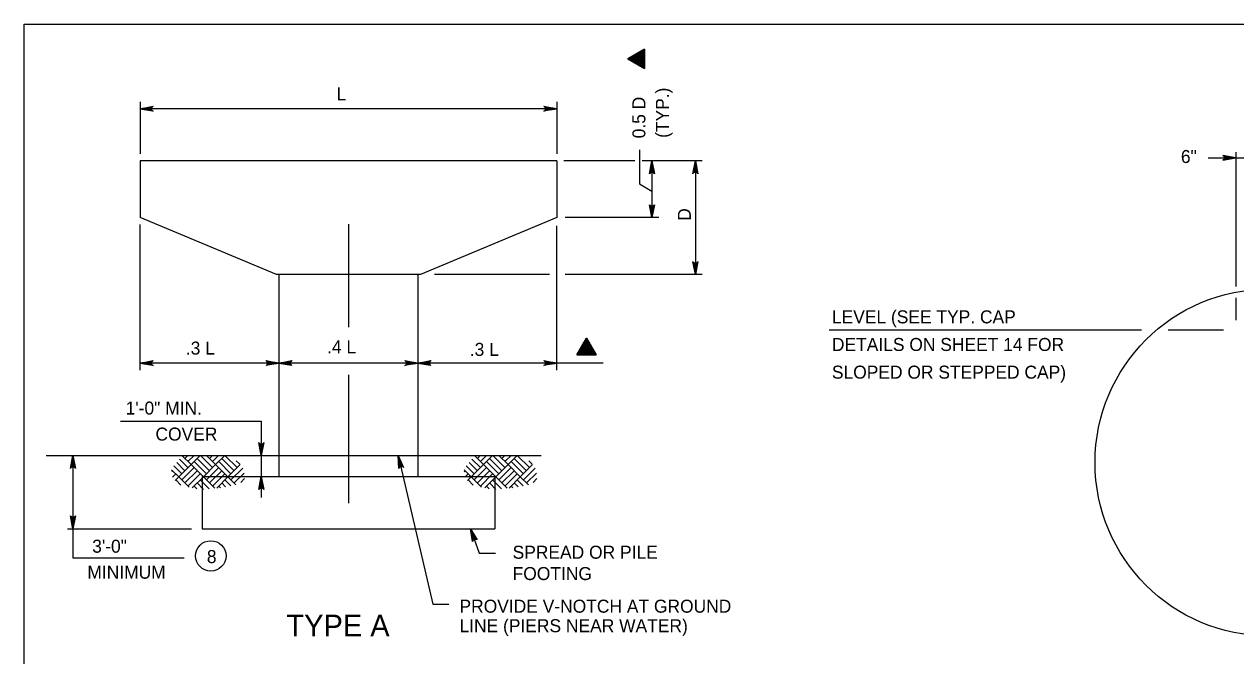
# Model space of a CAD drawing. Extents: x 646165 to 651486, y 296916 to 299292.
# Drawn here: x 648988.6 to 649267.7, y 298537.6 to 298683.3 of the extents above; entities that cross this region are included whole.
import ezdxf

# ---------------------------------------------------------------- set-up
doc = ezdxf.new("R2010")
doc.units = 0
for name, color, linetype in [('2', 7, 'Continuous'), ('34', 7, 'Continuous'), ('50', 7, 'Continuous'), ('51', 7, 'Continuous'), ('52', 7, 'Continuous'), ('53', 7, 'Continuous'), ('56', 7, 'Continuous')]:
    doc.layers.add(name, color=color, linetype=linetype)

msp = doc.modelspace()

# ---------------------------------------------------------------- linework, layer by layer
at = {"layer": '2'}
for p, q in [((648988.59, 298119.25), (648988.59, 298683.25)), ((648988.59, 298683.25), (649774.59, 298683.25))]:
    msp.add_line(p, q, dxfattribs=at)
at = {"layer": '34'}
msp.add_line((648993.68, 298583.82), (649107.73, 298583.82), dxfattribs=at)
at = {"layer": '50'}
for p, q in [((649063.29, 298637.13), (649063.29, 298613.39)), ((649063.29, 298602.43), (649063.29, 298572.83))]:
    msp.add_line(p, q, dxfattribs=at)
at = {"layer": '51'}
for p, q in [((649111.29, 298651.76), (649015.29, 298651.76)), ((649015.29, 298651.76), (649015.29, 298638.65)), ((649111.29, 298651.76), (649111.29, 298638.65)), ((649046.69, 298625.54), (649015.29, 298638.65)), ((649111.29, 298638.65), (649079.89, 298625.54)), ((649079.89, 298625.54), (649046.69, 298625.54)), ((649047.29, 298625.54), (649047.29, 298578.94)), ((649079.29, 298625.54), (649079.29, 298578.94)), ((649029.57, 298578.94), (649029.57, 298566.94)), ((649029.57, 298578.94), (649097.01, 298578.94)), ((649097.01, 298578.94), (649097.01, 298566.94)), ((649029.57, 298566.94), (649097.01, 298566.94))]:
    msp.add_line(p, q, dxfattribs=at)
at = {"layer": '52'}
for p, q in [((649015.29, 298665.36), (649015.29, 298653.36)), ((649111.29, 298665.36), (649111.29, 298653.36)), ((649111.29, 298663.76), (649015.29, 298663.76)), ((649130.34, 298654.32), (649130.34, 298646.43)), ((649267.74, 298653.75), (649267.74, 298622.76)), ((649129.3, 298651.76), (649112.89, 298651.76)), ((649144.82, 298651.76), (649131, 298651.76)), ((649133.22, 298651.76), (649133.22, 298638.65)), ((649143.22, 298651.76), (649143.22, 298625.54)), ((649261.37, 298652.42), (649384.74, 298652.42)), ((649130.34, 298646.43), (649133.22, 298644.77)), ((649015.29, 298603.52), (649015.29, 298637.05)), ((649111.29, 298603.52), (649111.29, 298636.8)), ((649134.79, 298638.65), (649113.21, 298638.65)), ((649109.61, 298625.54), (649083.09, 298625.54)), ((649144.82, 298625.54), (649113.21, 298625.54)), ((649267.74, 298620.17), (649267.74, 298614.98)), ((649174.02, 298612.75), (649246.04, 298612.75)), ((649252.17, 298612.75), (649264.94, 298612.75)), ((649121.98, 298605.12), (649015.29, 298605.12)), ((649010.76, 298591.74), (649043.22, 298591.74)), ((649043.22, 298591.74), (649043.22, 298574.14)), ((648999.82, 298583.82), (648999.82, 298560.21)), ((648998.59, 298566.94), (649027.15, 298566.94)), ((648999.82, 298560.21), (649025.47, 298560.21))]:
    msp.add_line(p, q, dxfattribs=at)
for points in [[(649015.29, 298663.76), (649018.28, 298664.32), (649018.16, 298664.24), (649018.05, 298664.16), (649017.99, 298664.06), (649017.93, 298663.96), (649017.91, 298663.86), (649017.89, 298663.76), (649017.91, 298663.66), (649017.93, 298663.56), (649017.99, 298663.46), (649018.05, 298663.36), (649018.16, 298663.28), (649018.28, 298663.2), (649015.29, 298663.76), (649018.16, 298663.28), (649018.05, 298663.36), (649015.29, 298663.76), (649017.99, 298663.46), (649017.93, 298663.56), (649015.29, 298663.76), (649017.91, 298663.66), (649017.89, 298663.76), (649015.29, 298663.76), (649017.91, 298663.86), (649017.93, 298663.96), (649015.29, 298663.76), (649017.99, 298664.06), (649018.05, 298664.16), (649015.29, 298663.76), (649018.16, 298664.24)], [(649111.29, 298663.76), (649108.31, 298663.2), (649108.43, 298663.28), (649108.54, 298663.36), (649108.6, 298663.46), (649108.66, 298663.56), (649108.68, 298663.66), (649108.69, 298663.76), (649108.68, 298663.86), (649108.66, 298663.96), (649108.6, 298664.06), (649108.54, 298664.16), (649108.43, 298664.24), (649108.31, 298664.32), (649111.29, 298663.76), (649108.43, 298664.24), (649108.54, 298664.16), (649111.29, 298663.76), (649108.6, 298664.06), (649108.66, 298663.96), (649111.29, 298663.76), (649108.68, 298663.86), (649108.69, 298663.76), (649111.29, 298663.76), (649108.68, 298663.66), (649108.66, 298663.56), (649111.29, 298663.76), (649108.6, 298663.46), (649108.54, 298663.36), (649111.29, 298663.76), (649108.43, 298663.28)], [(649133.22, 298651.76), (649133.78, 298648.78), (649133.62, 298649.01), (649133.42, 298649.13), (649133.22, 298649.16), (649133.02, 298649.13), (649132.82, 298649.01), (649132.66, 298648.78), (649133.22, 298651.76), (649132.82, 298649.01), (649133.02, 298649.13), (649133.22, 298651.76), (649133.22, 298649.16), (649133.42, 298649.13), (649133.22, 298651.76), (649133.62, 298649.01)], [(649143.22, 298651.76), (649143.78, 298648.78), (649143.7, 298648.89), (649143.62, 298649.01), (649143.52, 298649.07), (649143.42, 298649.13), (649143.32, 298649.14), (649143.22, 298649.16), (649143.12, 298649.14), (649143.02, 298649.13), (649142.92, 298649.07), (649142.82, 298649.01), (649142.74, 298648.89), (649142.66, 298648.78), (649143.22, 298651.76), (649142.74, 298648.89), (649142.82, 298649.01), (649143.22, 298651.76), (649142.92, 298649.07), (649143.02, 298649.13), (649143.22, 298651.76), (649143.12, 298649.14), (649143.22, 298649.16), (649143.22, 298651.76), (649143.32, 298649.14), (649143.42, 298649.13), (649143.22, 298651.76), (649143.52, 298649.07), (649143.62, 298649.01), (649143.22, 298651.76), (649143.7, 298648.89)], [(649267.74, 298652.42), (649264.76, 298652.98), (649264.87, 298652.9), (649264.99, 298652.82), (649265.05, 298652.72), (649265.11, 298652.62), (649265.12, 298652.52), (649265.14, 298652.42), (649265.12, 298652.32), (649265.11, 298652.22), (649265.05, 298652.12), (649264.99, 298652.02), (649264.87, 298651.95), (649264.76, 298651.87), (649267.74, 298652.42), (649264.87, 298651.95), (649264.99, 298652.02), (649267.74, 298652.42), (649265.05, 298652.12), (649265.11, 298652.22), (649267.74, 298652.42), (649265.12, 298652.32), (649265.14, 298652.42), (649267.74, 298652.42), (649265.12, 298652.52), (649265.11, 298652.62), (649267.74, 298652.42), (649265.05, 298652.72), (649264.99, 298652.82), (649267.74, 298652.42), (649264.87, 298652.9)], [(649133.22, 298638.65), (649132.66, 298641.63), (649132.82, 298641.4), (649133.02, 298641.28), (649133.22, 298641.25), (649133.42, 298641.28), (649133.62, 298641.4), (649133.78, 298641.63), (649133.22, 298638.65), (649133.62, 298641.4), (649133.42, 298641.28), (649133.22, 298638.65), (649133.22, 298641.25), (649133.02, 298641.28), (649133.22, 298638.65), (649132.82, 298641.4)], [(649143.22, 298625.54), (649142.66, 298628.52), (649142.74, 298628.4), (649142.82, 298628.29), (649142.92, 298628.23), (649143.02, 298628.17), (649143.12, 298628.15), (649143.22, 298628.14), (649143.32, 298628.15), (649143.42, 298628.17), (649143.52, 298628.23), (649143.62, 298628.29), (649143.7, 298628.4), (649143.78, 298628.52), (649143.22, 298625.54), (649143.7, 298628.4), (649143.62, 298628.29), (649143.22, 298625.54), (649143.52, 298628.23), (649143.42, 298628.17), (649143.22, 298625.54), (649143.32, 298628.15), (649143.22, 298628.14), (649143.22, 298625.54), (649143.12, 298628.15), (649143.02, 298628.17), (649143.22, 298625.54), (649142.92, 298628.23), (649142.82, 298628.29), (649143.22, 298625.54), (649142.74, 298628.4)], [(649015.29, 298605.12), (649018.28, 298605.68), (649018.16, 298605.6), (649018.05, 298605.52), (649017.99, 298605.42), (649017.93, 298605.32), (649017.91, 298605.22), (649017.89, 298605.12), (649017.91, 298605.02), (649017.93, 298604.92), (649017.99, 298604.82), (649018.05, 298604.72), (649018.16, 298604.64), (649018.28, 298604.56), (649015.29, 298605.12), (649018.16, 298604.64), (649018.05, 298604.72), (649015.29, 298605.12), (649017.99, 298604.82), (649017.93, 298604.92), (649015.29, 298605.12), (649017.91, 298605.02), (649017.89, 298605.12), (649015.29, 298605.12), (649017.91, 298605.22), (649017.93, 298605.32), (649015.29, 298605.12), (649017.99, 298605.42), (649018.05, 298605.52), (649015.29, 298605.12), (649018.16, 298605.6)], [(649047.29, 298605.12), (649044.31, 298604.56), (649044.43, 298604.64), (649044.54, 298604.72), (649044.6, 298604.82), (649044.66, 298604.92), (649044.68, 298605.02), (649044.69, 298605.12), (649044.68, 298605.22), (649044.66, 298605.32), (649044.6, 298605.42), (649044.54, 298605.52), (649044.43, 298605.6), (649044.31, 298605.68), (649047.29, 298605.12), (649044.43, 298605.6), (649044.54, 298605.52), (649047.29, 298605.12), (649044.6, 298605.42), (649044.66, 298605.32), (649047.29, 298605.12), (649044.68, 298605.22), (649044.69, 298605.12), (649047.29, 298605.12), (649044.68, 298605.02), (649044.66, 298604.92), (649047.29, 298605.12), (649044.6, 298604.82), (649044.54, 298604.72), (649047.29, 298605.12), (649044.43, 298604.64)], [(649047.29, 298605.12), (649050.28, 298605.68), (649050.16, 298605.6), (649050.05, 298605.52), (649049.99, 298605.42), (649049.93, 298605.32), (649049.91, 298605.22), (649049.89, 298605.12), (649049.91, 298605.02), (649049.93, 298604.92), (649049.99, 298604.82), (649050.05, 298604.72), (649050.16, 298604.64), (649050.28, 298604.56), (649047.29, 298605.12), (649050.16, 298604.64), (649050.05, 298604.72), (649047.29, 298605.12), (649049.99, 298604.82), (649049.93, 298604.92), (649047.29, 298605.12), (649049.91, 298605.02), (649049.89, 298605.12), (649047.29, 298605.12), (649049.91, 298605.22), (649049.93, 298605.32), (649047.29, 298605.12), (649049.99, 298605.42), (649050.05, 298605.52), (649047.29, 298605.12), (649050.16, 298605.6)], [(649079.29, 298605.12), (649076.31, 298604.56), (649076.43, 298604.64), (649076.54, 298604.72), (649076.6, 298604.82), (649076.66, 298604.92), (649076.68, 298605.02), (649076.69, 298605.12), (649076.68, 298605.22), (649076.66, 298605.32), (649076.6, 298605.42), (649076.54, 298605.52), (649076.43, 298605.6), (649076.31, 298605.68), (649079.29, 298605.12), (649076.43, 298605.6), (649076.54, 298605.52), (649079.29, 298605.12), (649076.6, 298605.42), (649076.66, 298605.32), (649079.29, 298605.12), (649076.68, 298605.22), (649076.69, 298605.12), (649079.29, 298605.12), (649076.68, 298605.02), (649076.66, 298604.92), (649079.29, 298605.12), (649076.6, 298604.82), (649076.54, 298604.72), (649079.29, 298605.12), (649076.43, 298604.64)], [(649079.29, 298605.12), (649082.28, 298605.68), (649082.16, 298605.6), (649082.05, 298605.52), (649081.99, 298605.42), (649081.93, 298605.32), (649081.91, 298605.22), (649081.89, 298605.12), (649081.91, 298605.02), (649081.93, 298604.92), (649081.99, 298604.82), (649082.05, 298604.72), (649082.16, 298604.64), (649082.28, 298604.56), (649079.29, 298605.12), (649082.16, 298604.64), (649082.05, 298604.72), (649079.29, 298605.12), (649081.99, 298604.82), (649081.93, 298604.92), (649079.29, 298605.12), (649081.91, 298605.02), (649081.89, 298605.12), (649079.29, 298605.12), (649081.91, 298605.22), (649081.93, 298605.32), (649079.29, 298605.12), (649081.99, 298605.42), (649082.05, 298605.52), (649079.29, 298605.12), (649082.16, 298605.6)], [(649111.29, 298605.12), (649108.31, 298604.56), (649108.43, 298604.64), (649108.54, 298604.72), (649108.6, 298604.82), (649108.66, 298604.92), (649108.68, 298605.02), (649108.69, 298605.12), (649108.68, 298605.22), (649108.66, 298605.32), (649108.6, 298605.42), (649108.54, 298605.52), (649108.43, 298605.6), (649108.31, 298605.68), (649111.29, 298605.12), (649108.43, 298605.6), (649108.54, 298605.52), (649111.29, 298605.12), (649108.6, 298605.42), (649108.66, 298605.32), (649111.29, 298605.12), (649108.68, 298605.22), (649108.69, 298605.12), (649111.29, 298605.12), (649108.68, 298605.02), (649108.66, 298604.92), (649111.29, 298605.12), (649108.6, 298604.82), (649108.54, 298604.72), (649111.29, 298605.12), (649108.43, 298604.64)], [(649043.22, 298583.82), (649042.66, 298586.8), (649042.74, 298586.69), (649042.82, 298586.57), (649042.92, 298586.51), (649043.02, 298586.45), (649043.12, 298586.44), (649043.22, 298586.42), (649043.32, 298586.44), (649043.42, 298586.45), (649043.52, 298586.51), (649043.62, 298586.57), (649043.7, 298586.69), (649043.78, 298586.8), (649043.22, 298583.82), (649043.7, 298586.69), (649043.62, 298586.57), (649043.22, 298583.82), (649043.52, 298586.51), (649043.42, 298586.45), (649043.22, 298583.82), (649043.32, 298586.44), (649043.22, 298586.42), (649043.22, 298583.82), (649043.12, 298586.44), (649043.02, 298586.45), (649043.22, 298583.82), (649042.92, 298586.51), (649042.82, 298586.57), (649043.22, 298583.82), (649042.74, 298586.69)], [(648999.82, 298583.82), (649000.38, 298580.84), (649000.3, 298580.95), (649000.22, 298581.07), (649000.12, 298581.13), (649000.02, 298581.19), (648999.92, 298581.2), (648999.82, 298581.22), (648999.72, 298581.2), (648999.62, 298581.19), (648999.52, 298581.13), (648999.42, 298581.07), (648999.34, 298580.95), (648999.26, 298580.84), (648999.82, 298583.82), (648999.34, 298580.95), (648999.42, 298581.07), (648999.82, 298583.82), (648999.52, 298581.13), (648999.62, 298581.19), (648999.82, 298583.82), (648999.72, 298581.2), (648999.82, 298581.22), (648999.82, 298583.82), (648999.92, 298581.2), (649000.02, 298581.19), (648999.82, 298583.82), (649000.12, 298581.13), (649000.22, 298581.07), (648999.82, 298583.82), (649000.3, 298580.95)], [(649074.78, 298583.82), (649082.72, 298549.5), (649086.43, 298549.5)], [(649074.78, 298583.82), (649076, 298581.04), (649075.79, 298581.23), (649075.57, 298581.3), (649075.37, 298581.29), (649075.18, 298581.21), (649075.01, 298581.05), (649074.91, 298580.79), (649074.78, 298583.82), (649075.01, 298581.05), (649075.18, 298581.21), (649074.78, 298583.82), (649075.37, 298581.29), (649075.57, 298581.3), (649074.78, 298583.82), (649075.79, 298581.23)], [(649043.22, 298578.94), (649043.78, 298575.96), (649043.7, 298576.08), (649043.62, 298576.19), (649043.52, 298576.25), (649043.42, 298576.31), (649043.32, 298576.33), (649043.22, 298576.34), (649043.12, 298576.33), (649043.02, 298576.31), (649042.92, 298576.25), (649042.82, 298576.19), (649042.74, 298576.08), (649042.66, 298575.96), (649043.22, 298578.94), (649042.74, 298576.08), (649042.82, 298576.19), (649043.22, 298578.94), (649042.92, 298576.25), (649043.02, 298576.31), (649043.22, 298578.94), (649043.12, 298576.33), (649043.22, 298576.34), (649043.22, 298578.94), (649043.32, 298576.33), (649043.42, 298576.31), (649043.22, 298578.94), (649043.52, 298576.25), (649043.62, 298576.19), (649043.22, 298578.94), (649043.7, 298576.08)], [(648999.82, 298566.94), (648999.26, 298569.93), (648999.34, 298569.81), (648999.42, 298569.7), (648999.52, 298569.64), (648999.62, 298569.58), (648999.72, 298569.56), (648999.82, 298569.54), (648999.92, 298569.56), (649000.02, 298569.58), (649000.12, 298569.64), (649000.22, 298569.7), (649000.3, 298569.81), (649000.38, 298569.93), (648999.82, 298566.94), (649000.3, 298569.81), (649000.22, 298569.7), (648999.82, 298566.94), (649000.12, 298569.64), (649000.02, 298569.58), (648999.82, 298566.94), (648999.92, 298569.56), (648999.82, 298569.54), (648999.82, 298566.94), (648999.72, 298569.56), (648999.62, 298569.58), (648999.82, 298566.94), (648999.52, 298569.64), (648999.42, 298569.7), (648999.82, 298566.94), (648999.34, 298569.81)], [(649091.4, 298566.94), (649093.43, 298561.3), (649097.14, 298561.3)], [(649091.4, 298566.94), (649092.94, 298564.33), (649092.82, 298564.41), (649092.71, 298564.49), (649092.59, 298564.51), (649092.48, 298564.53), (649092.38, 298564.52), (649092.28, 298564.5), (649092.19, 298564.45), (649092.1, 298564.4), (649092.03, 298564.31), (649091.96, 298564.22), (649091.92, 298564.08), (649091.88, 298563.95), (649091.4, 298566.94), (649091.92, 298564.08), (649091.96, 298564.22), (649091.4, 298566.94), (649092.03, 298564.31), (649092.1, 298564.4), (649091.4, 298566.94), (649092.19, 298564.45), (649092.28, 298564.5), (649091.4, 298566.94), (649092.38, 298564.52), (649092.48, 298564.53), (649091.4, 298566.94), (649092.59, 298564.51), (649092.71, 298564.49), (649091.4, 298566.94), (649092.82, 298564.41)]]:
    msp.add_lwpolyline(points, dxfattribs=at)
for centre, radius in [((649275.32, 298582.2), 40), ((649031.58, 298560.67), 3.5)]:
    msp.add_circle(centre, radius, dxfattribs=at)
at = {"layer": '53'}
for p, q in [((649130.21, 298675.29), (649130.21, 298675.29)), ((649118.16, 298608.28), (649118.16, 298608.28))]:
    msp.add_line(p, q, dxfattribs=at)
for points in [[(649131.5, 298673.06), (649131.5, 298677.52), (649127.64, 298675.29), (649131.5, 298673.06)], [(649131.5, 298673.06), (649127.64, 298675.29), (649131.5, 298677.52), (649131.5, 298673.06), (649127.75, 298675.28), (649131.45, 298677.45), (649131.46, 298673.14), (649127.86, 298675.29), (649131.39, 298677.36), (649131.41, 298673.25), (649127.98, 298675.29), (649131.32, 298677.26), (649131.35, 298673.34), (649128.09, 298675.29), (649131.27, 298677.16), (649131.28, 298673.45), (649128.23, 298675.29), (649131.22, 298677.05), (649131.22, 298673.57), (649128.37, 298675.29), (649131.15, 298676.95), (649131.16, 298673.67), (649128.5, 298675.28), (649131.08, 298676.84), (649131.09, 298673.78), (649128.63, 298675.28), (649131.01, 298676.72), (649131.03, 298673.89), (649128.76, 298675.3), (649130.95, 298676.58), (649130.97, 298674), (649128.89, 298675.3), (649130.87, 298676.45), (649130.91, 298674.12), (649129.03, 298675.3), (649130.79, 298676.33), (649130.84, 298674.24), (649129.17, 298675.29), (649130.72, 298676.21), (649130.77, 298674.37), (649129.3, 298675.3), (649130.66, 298676.1), (649130.71, 298674.5), (649129.44, 298675.29), (649130.59, 298675.97), (649130.64, 298674.64), (649129.57, 298675.29), (649130.51, 298675.84), (649130.58, 298674.75), (649129.7, 298675.29), (649130.44, 298675.71), (649130.52, 298674.87), (649129.83, 298675.29), (649130.4, 298675.61), (649130.46, 298674.98), (649129.95, 298675.29), (649130.34, 298675.51), (649130.4, 298675.08), (649130.08, 298675.29), (649130.29, 298675.42), (649130.32, 298675.2), (649130.22, 298675.29), (649131.49, 298677.51), (649130.22, 298675.29), (649127.66, 298675.29), (649130.23, 298675.29), (649131.49, 298673.06)], [(649115.93, 298606.99), (649120.39, 298606.99), (649118.16, 298610.85), (649115.93, 298606.99)], [(649115.93, 298606.99), (649118.16, 298610.85), (649120.39, 298606.99), (649115.93, 298606.99), (649118.15, 298610.74), (649120.32, 298607.04), (649116.02, 298607.03), (649118.16, 298610.62), (649120.23, 298607.1), (649116.12, 298607.08), (649118.17, 298610.51), (649120.13, 298607.17), (649116.22, 298607.14), (649118.16, 298610.39), (649120.03, 298607.22), (649116.33, 298607.21), (649118.17, 298610.26), (649119.92, 298607.27), (649116.45, 298607.27), (649118.16, 298610.12), (649119.82, 298607.34), (649116.55, 298607.33), (649118.16, 298609.99), (649119.71, 298607.41), (649116.66, 298607.4), (649118.16, 298609.86), (649119.59, 298607.48), (649116.76, 298607.46), (649118.17, 298609.73), (649119.45, 298607.54), (649116.88, 298607.52), (649118.17, 298609.6), (649119.32, 298607.62), (649117, 298607.58), (649118.17, 298609.46), (649119.2, 298607.7), (649117.11, 298607.65), (649118.17, 298609.32), (649119.08, 298607.77), (649117.25, 298607.72), (649118.17, 298609.19), (649118.97, 298607.83), (649117.38, 298607.78), (649118.17, 298609.05), (649118.84, 298607.9), (649117.52, 298607.85), (649118.17, 298608.92), (649118.71, 298607.98), (649117.62, 298607.91), (649118.16, 298608.79), (649118.58, 298608.05), (649117.75, 298607.97), (649118.16, 298608.66), (649118.48, 298608.09), (649117.85, 298608.03), (649118.16, 298608.54), (649118.38, 298608.15), (649117.96, 298608.09), (649118.17, 298608.41), (649118.29, 298608.2), (649118.07, 298608.17), (649118.16, 298608.27), (649120.38, 298607), (649118.16, 298608.27), (649118.16, 298610.82), (649118.17, 298608.26), (649115.94, 298607)]]:
    msp.add_lwpolyline(points, dxfattribs=at)
at = {"layer": '56'}
for p, q in [((649027.03, 298581.72), (649025.01, 298583.74)), ((649025.62, 298583.13), (649026.3, 298583.82)), ((649026.32, 298582.43), (649027.72, 298583.82)), ((649027.03, 298581.72), (649029.13, 298583.82)), ((649031.98, 298581.01), (649029.17, 298583.82)), ((649032.69, 298581.72), (649030.59, 298583.82)), ((649031.27, 298583.13), (649031.96, 298583.82)), ((649031.98, 298582.43), (649033.37, 298583.82)), ((649032.69, 298581.72), (649034.79, 298583.82)), ((649037.64, 298581.01), (649034.83, 298583.82)), ((649094.4, 298581.72), (649092.38, 298583.74)), ((649092.99, 298583.13), (649093.67, 298583.82)), ((649093.69, 298582.43), (649095.09, 298583.82)), ((649094.4, 298581.72), (649096.5, 298583.82)), ((649099.35, 298581.01), (649096.54, 298583.82)), ((649100.06, 298581.72), (649097.96, 298583.82)), ((649098.64, 298583.13), (649099.33, 298583.82)), ((649099.35, 298582.43), (649100.75, 298583.82)), ((649100.06, 298581.72), (649102.16, 298583.82)), ((649105.01, 298581.01), (649102.2, 298583.82)), ((649024.2, 298578.89), (649022.56, 298580.53)), ((649024.91, 298579.6), (649023.07, 298581.44)), ((649025.62, 298580.31), (649023.72, 298582.2)), ((649024.2, 298578.89), (649027.03, 298581.72)), ((649026.32, 298581.01), (649024.36, 298582.97)), ((649024.91, 298578.18), (649027.74, 298581.01)), ((649029.86, 298578.89), (649027.03, 298581.72)), ((649030.57, 298579.6), (649027.74, 298582.43)), ((649031.27, 298580.31), (649028.44, 298583.13)), ((649029.86, 298578.89), (649032.69, 298581.72)), ((649030.57, 298578.18), (649033.39, 298581.01)), ((649035.52, 298578.89), (649032.69, 298581.72)), ((649036.22, 298579.6), (649033.39, 298582.43)), ((649036.93, 298580.31), (649034.1, 298583.13)), ((649035.52, 298578.89), (649038.33, 298581.71)), ((649036.22, 298578.18), (649038.92, 298580.88)), ((649038.27, 298581.79), (649037.46, 298582.6)), ((649037.64, 298582.43), (649037.66, 298582.45)), ((649091.57, 298578.89), (649089.93, 298580.53)), ((649092.28, 298579.6), (649090.44, 298581.44)), ((649092.99, 298580.31), (649091.09, 298582.2)), ((649091.57, 298578.89), (649094.4, 298581.72)), ((649093.69, 298581.01), (649091.73, 298582.97)), ((649092.28, 298578.18), (649095.11, 298581.01)), ((649097.23, 298578.89), (649094.4, 298581.72)), ((649097.94, 298579.6), (649095.11, 298582.43)), ((649098.64, 298580.31), (649095.82, 298583.13)), ((649097.23, 298578.89), (649100.06, 298581.72)), ((649097.94, 298578.18), (649100.77, 298581.01)), ((649102.89, 298578.89), (649100.06, 298581.72)), ((649103.59, 298579.6), (649100.77, 298582.43)), ((649104.3, 298580.31), (649101.47, 298583.13)), ((649102.89, 298578.89), (649105.7, 298581.71)), ((649103.59, 298578.18), (649106.29, 298580.88)), ((649105.64, 298581.79), (649104.84, 298582.6)), ((649105.01, 298582.43), (649105.03, 298582.45)), ((649022.6, 298580.12), (649022.79, 298580.31)), ((649022.73, 298578.83), (649023.49, 298579.6)), ((649023.35, 298578.04), (649024.2, 298578.89)), ((649024.68, 298577), (649023.49, 298578.18)), ((649026.59, 298576.5), (649024.2, 298578.89)), ((649025.62, 298577.48), (649028.44, 298580.31)), ((649026.32, 298576.77), (649029.15, 298579.6)), ((649027.32, 298576.35), (649029.86, 298578.89)), ((649031.2, 298576.14), (649029.15, 298578.18)), ((649032.49, 298576.26), (649029.86, 298578.89)), ((649031.27, 298577.48), (649034.1, 298580.31)), ((649031.98, 298576.77), (649034.81, 298579.6)), ((649032.93, 298576.3), (649035.52, 298578.89)), ((649036.19, 298576.81), (649034.81, 298578.18)), ((649037.38, 298577.03), (649035.52, 298578.89)), ((649036.93, 298577.48), (649039.23, 298579.77)), ((649038.49, 298577.62), (649039.35, 298578.49)), ((649089.97, 298580.12), (649090.16, 298580.31)), ((649090.1, 298578.83), (649090.87, 298579.6)), ((649090.72, 298578.04), (649091.57, 298578.89)), ((649092.05, 298577), (649090.87, 298578.18)), ((649093.96, 298576.5), (649091.57, 298578.89)), ((649092.99, 298577.48), (649095.82, 298580.31)), ((649093.69, 298576.77), (649096.52, 298579.6)), ((649094.69, 298576.35), (649097.23, 298578.89)), ((649098.57, 298576.14), (649096.52, 298578.18)), ((649099.86, 298576.26), (649097.23, 298578.89)), ((649098.64, 298577.48), (649101.47, 298580.31)), ((649099.35, 298576.77), (649102.18, 298579.6)), ((649100.3, 298576.3), (649102.89, 298578.89)), ((649103.56, 298576.81), (649102.18, 298578.18)), ((649104.75, 298577.03), (649102.89, 298578.89)), ((649104.3, 298577.48), (649106.6, 298579.77)), ((649105.86, 298577.62), (649106.73, 298578.49)), ((649028.38, 298576.13), (649027.74, 298576.77)), ((649029.91, 298576.01), (649028.44, 298577.48)), ((649033.78, 298576.38), (649033.39, 298576.77)), ((649034.99, 298576.58), (649034.1, 298577.48)), ((649095.75, 298576.13), (649095.11, 298576.77)), ((649097.28, 298576.01), (649095.82, 298577.48)), ((649101.15, 298576.38), (649100.77, 298576.77)), ((649102.37, 298576.58), (649101.47, 298577.48))]:
    msp.add_line(p, q, dxfattribs=at)

# ---------------------------------------------------------------- texts
at = {"layer": '53'}
for s, height, p in [('L', 3, (649060.58, 298665.68)), ('6"', 3, (649255.1, 298651.25)), ('LEVEL (SEE TYP. CAP', 3, (649174.69, 298614.28)), ('.3 L', 3, (649025.82, 298607.08)), ('.4 L', 3, (649058.37, 298607.38)), ('.3 L', 3, (649091.25, 298606.78)), ('DETAILS ON SHEET 14 FOR', 3, (649174.69, 298607.91)), ('SLOPED OR STEPPED CAP)', 3, (649174.69, 298601.53)), ('1\'-0" MIN.', 3, (649011.96, 298593.25)), ('COVER', 3, (649018.83, 298587.25)), (' 3\'-0"', 3, (649003.14, 298561.4)), ('8', 3, (649030.67, 298559.01)), ('SPREAD OR PILE', 3, (649101.12, 298560.01)), ('MINIMUM', 3, (649003.14, 298555.4)), ('FOOTING', 3, (649101.12, 298555.09)), ('PROVIDE V-NOTCH AT GROUND', 3, (649088.88, 298547.57)), ('TYPE A', 5, (649049, 298542.1)), ('LINE (PIERS NEAR WATER)', 3, (649088.88, 298543.07))]:
    msp.add_text(s, height=height, dxfattribs=at).set_placement(p)
for s, p in [('(TYP.)', (649137.12, 298657.04)), ('0.5 D', (649131.71, 298656.94)), ('D', (649142.19, 298637.92))]:
    msp.add_text(s, height=3, rotation=90, dxfattribs=at).set_placement(p)

doc.saveas('drawing.dxf')
